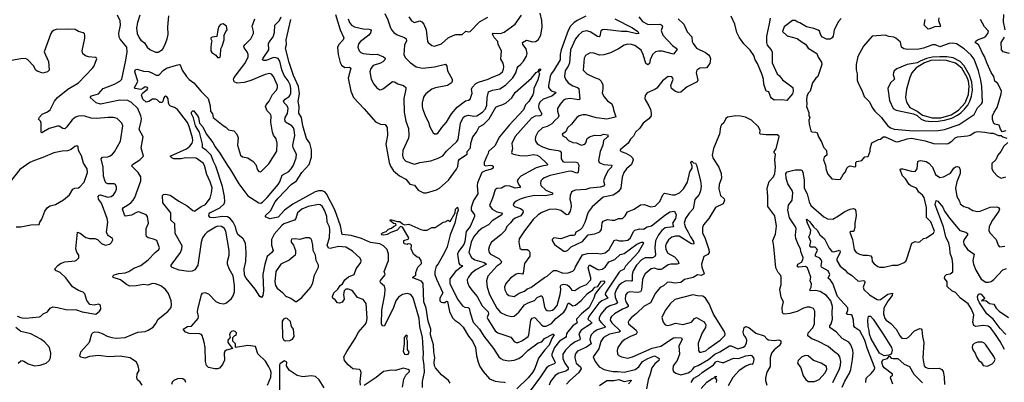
# Model space of a CAD drawing. Extents: x 1550320 to 1685906, y 509093 to 640511.
# Tile 385 of 532: x 1632993 to 1643748, y 599117 to 603074. Entities that reach past the tile are written whole.
import ezdxf

# ---------------------------------------------------------------- set-up
doc = ezdxf.new("R2010")
doc.units = 0

msp = doc.modelspace()

# ---------------------------------------------------------------- linework, layer by layer
at = {"layer": '0CON20XD'}
for points in [[(1636579, 603085), (1636595, 603045), (1636616, 603016), (1636651, 602995), (1636745, 602976), (1636811, 602971), (1636826, 602966), (1636833, 602955), (1636825, 602930), (1636806, 602905), (1636716, 602835), (1636695, 602809), (1636686, 602774), (1636702, 602735), (1636720, 602715), (1636743, 602705), (1636845, 602693), (1636897, 602697), (1636965, 602667), (1636986, 602655), (1636980, 602635), (1636960, 602615), (1636935, 602601), (1636854, 602575), (1636827, 602543), (1636816, 602505), (1636831, 602425), (1636860, 602370), (1636895, 602330), (1636925, 602310), (1636945, 602311), (1636965, 602322), (1637065, 602399), (1637085, 602397), (1637123, 602373), (1637185, 602355), (1637210, 602335), (1637211, 602315), (1637188, 602215), (1637193, 602065), (1637211, 601965), (1637241, 601885), (1637244, 601815), (1637238, 601782), (1637179, 601645), (1637173, 601595), (1637183, 601563), (1637211, 601531), (1637305, 601496), (1637365, 601514), (1637485, 601535), (1637565, 601562), (1637615, 601587), (1637655, 601639), (1637769, 601745), (1637783, 601765), (1637808, 601945), (1637837, 602005), (1637855, 602020), (1637895, 602031), (1637955, 602022), (1637985, 602025), (1638048, 602065), (1638079, 602101), (1638097, 602143), (1638100, 602225), (1638115, 602285), (1638157, 602305), (1638239, 602321), (1638299, 602361), (1638379, 602441), (1638412, 602495), (1638426, 602544), (1638436, 602565), (1638465, 602587), (1638497, 602623), (1638528, 602675), (1638536, 602704), (1638525, 602755), (1638488, 602805), (1638484, 602826), (1638528, 602852), (1638595, 602832), (1638626, 602835), (1638656, 602855), (1638686, 602904), (1638700, 602995), (1638695, 603065), (1638678, 603145)], [(1636982, 603142), (1637015, 603071), (1637040, 602995), (1637055, 602964), (1637079, 602935), (1637115, 602910), (1637195, 602880), (1637214, 602865), (1637217, 602845), (1637195, 602795), (1637190, 602695), (1637205, 602660), (1637257, 602607), (1637325, 602561), (1637394, 602544), (1637525, 602560), (1637645, 602588), (1637657, 602567), (1637666, 602515), (1637716, 602425), (1637718, 602405), (1637710, 602385), (1637665, 602356), (1637535, 602330), (1637496, 602315), (1637429, 602265), (1637415, 602248), (1637405, 602230), (1637389, 602165), (1637389, 602125), (1637397, 602095), (1637429, 602009), (1637457, 601955), (1637471, 601905), (1637509, 601839), (1637525, 601827), (1637545, 601829), (1637562, 601838), (1637603, 601897), (1637655, 601954), (1637708, 602045), (1637770, 602120), (1637862, 602188), (1637895, 602196), (1637912, 602208), (1637936, 602274), (1637929, 602315), (1637934, 602335), (1637975, 602379), (1638004, 602394), (1638109, 602425), (1638145, 602445), (1638230, 602475), (1638266, 602505), (1638278, 602535), (1638282, 602565), (1638275, 602598), (1638249, 602645), (1638254, 602735), (1638220, 602805), (1638214, 602835), (1638175, 602879), (1638156, 602915), (1638165, 602926), (1638245, 602922), (1638285, 602939), (1638406, 603025), (1638473, 603125)], [(1634000, 599605), (1634045, 599598), (1634145, 599606), (1634285, 599664), (1634365, 599672), (1634396, 599685), (1634451, 599719), (1634481, 599759), (1634507, 599805), (1634610, 599890), (1634646, 599935), (1634652, 599965), (1634648, 600005), (1634620, 600085), (1634583, 600133), (1634535, 600168), (1634475, 600191), (1634445, 600195), (1634393, 600177), (1634345, 600185), (1634265, 600170), (1634195, 600166), (1634158, 600185), (1634095, 600234), (1634012, 600262), (1634011, 600275), (1634025, 600291), (1634075, 600306), (1634145, 600312), (1634185, 600325), (1634239, 600361), (1634315, 600391), (1634396, 600455), (1634473, 600535), (1634511, 600565), (1634519, 600585), (1634492, 600665), (1634455, 600680), (1634395, 600692), (1634378, 600708), (1634373, 600735), (1634376, 600794), (1634398, 600855), (1634388, 600925), (1634376, 600945), (1634295, 600976), (1634275, 600972), (1634215, 600941), (1634149, 600929), (1634136, 600945), (1634116, 601005), (1634125, 601025), (1634171, 601049), (1634205, 601074), (1634233, 601105), (1634250, 601135), (1634317, 601317), (1634315, 601360), (1634288, 601408), (1634216, 601475), (1634226, 601495), (1634306, 601544), (1634344, 601585), (1634320, 601675), (1634343, 601795), (1634297, 601875), (1634321, 601965), (1634322, 601995), (1634316, 602025), (1634283, 602105), (1634215, 602171), (1634175, 602193), (1634087, 602197), (1633875, 602152), (1633828, 602168), (1633762, 602225), (1633778, 602242), (1633854, 602266), (1633906, 602325), (1634028, 602372), (1634088, 602405), (1634107, 602425), (1634153, 602633), (1634168, 602725), (1634164, 602774), (1634091, 602861), (1634079, 602885), (1634076, 602926), (1634094, 603015), (1634090, 603060), (1634061, 603125)], [(1634824, 599726), (1634869, 599731), (1634943, 599815), (1634946, 599835), (1634935, 599885), (1634937, 599915), (1634979, 600071), (1634989, 600091), (1635015, 600096), (1635055, 600081), (1635135, 600000), (1635175, 599980), (1635222, 599972), (1635252, 599985), (1635305, 600033), (1635325, 600060), (1635340, 600105), (1635340, 600175), (1635325, 600278), (1635281, 600355), (1635263, 600405), (1635264, 600436), (1635280, 600505), (1635281, 600555), (1635245, 600765), (1635225, 600798), (1635198, 600818), (1635155, 600820), (1635130, 600810), (1635040, 600755), (1635015, 600731), (1634991, 600695), (1634976, 600645), (1634937, 600395), (1634906, 600344), (1634875, 600329), (1634835, 600326), (1634735, 600341), (1634658, 600368), (1634644, 600384), (1634648, 600395), (1634748, 600535), (1634764, 600575), (1634767, 600605), (1634691, 600741), (1634686, 600845), (1634642, 600885), (1634645, 600965), (1634556, 601075), (1634554, 601155), (1634563, 601167), (1634585, 601170), (1634635, 601159), (1634732, 601092), (1634822, 601042), (1634885, 600991), (1634904, 600984), (1634976, 601034), (1635022, 601058), (1635072, 601125), (1635089, 601185), (1635095, 601238), (1635075, 601304), (1635036, 601386), (1635013, 601483), (1634998, 601508), (1634922, 601562), (1634805, 601568), (1634755, 601557), (1634675, 601557), (1634655, 601565), (1634638, 601585), (1634813, 601665), (1634853, 601695), (1634875, 601725), (1634883, 601757), (1634881, 601785), (1634845, 601909), (1634825, 601952), (1634715, 602094), (1634685, 602115), (1634641, 602131), (1634626, 602145), (1634617, 602165), (1634615, 602212), (1634605, 602230), (1634585, 602239), (1634575, 602234), (1634563, 602215), (1634555, 602180), (1634545, 602169), (1634525, 602171), (1634495, 602201), (1634475, 602207), (1634445, 602205), (1634405, 602183), (1634373, 602175), (1634339, 602205), (1634325, 602250), (1634335, 602274), (1634385, 602312), (1634392, 602325), (1634390, 602335), (1634365, 602341), (1634338, 602322), (1634315, 602314), (1634255, 602323), (1634245, 602333), (1634276, 602385), (1634282, 602405), (1634251, 602505), (1634258, 602532), (1634275, 602535), (1634345, 602512), (1634405, 602509), (1634445, 602491), (1634485, 602470), (1634512, 602468), (1634559, 602521), (1634595, 602544), (1634705, 602578), (1634735, 602584), (1634745, 602580), (1634768, 602525), (1634814, 602454), (1634845, 602420), (1634895, 602386), (1634975, 602289), (1635051, 602215), (1635072, 602135), (1635076, 602076), (1635099, 602045), (1635107, 602005), (1635215, 601919), (1635245, 601902), (1635272, 601872), (1635333, 601863), (1635366, 601825), (1635380, 601785), (1635372, 601705), (1635405, 601595), (1635425, 601579), (1635485, 601566), (1635544, 601525), (1635573, 601493), (1635591, 601435), (1635606, 601416), (1635625, 601413), (1635715, 601502), (1635801, 601639), (1635806, 601726), (1635796, 601775), (1635765, 601814), (1635755, 601845), (1635736, 601955), (1635738, 602025), (1635728, 602045), (1635695, 602081), (1635677, 602125), (1635685, 602144), (1635719, 602185), (1635755, 602256), (1635797, 602305), (1635808, 602335), (1635807, 602355), (1635765, 602455), (1635745, 602479), (1635725, 602486), (1635675, 602477), (1635518, 602412), (1635443, 602387), (1635370, 602380), (1635336, 602395), (1635328, 602425), (1635335, 602445), (1635451, 602595), (1635489, 602665), (1635489, 602695), (1635479, 602725), (1635446, 602766), (1635442, 602785), (1635454, 602805), (1635518, 602865), (1635546, 602925), (1635547, 602945), (1635532, 603005), (1635560, 603085)], [(1634306, 603124), (1634278, 603045), (1634269, 602985), (1634276, 602925), (1634296, 602876), (1634315, 602851), (1634355, 602820), (1634386, 602775), (1634415, 602750), (1634475, 602718)], [(1634475, 602718), (1634505, 602721), (1634552, 602748), (1634579, 602795), (1634604, 602866), (1634616, 602914), (1634612, 602995), (1634623, 603115)], [(1635175, 602660), (1635182, 602665), (1635186, 602684), (1635191, 602755), (1635206, 602785), (1635226, 602855), (1635227, 602905), (1635243, 602947), (1635258, 602965), (1635252, 603005), (1635215, 603028), (1635185, 603020), (1635169, 603001), (1635156, 602965), (1635145, 602890), (1635095, 602883), (1635082, 602875), (1635080, 602865), (1635092, 602845), (1635084, 602816), (1635080, 602765), (1635081, 602735), (1635090, 602715), (1635136, 602686), (1635155, 602662), (1635175, 602660)], [(1635262, 601482), (1635295, 601436), (1635385, 601283), (1635485, 601152), (1635605, 601074), (1635625, 601071), (1635645, 601083), (1635695, 601132), (1635816, 601275), (1635835, 601305), (1635861, 601379), (1635932, 601418), (1635959, 601445), (1635985, 601485), (1636014, 601565), (1636018, 601605), (1635980, 601675), (1635975, 601705), (1635998, 601812), (1635992, 601872), (1635982, 601895), (1635965, 601916), (1635895, 601954), (1635889, 601981), (1635893, 602005), (1635918, 602052), (1635927, 602105), (1635915, 602135), (1635882, 602165), (1635876, 602185), (1635892, 602205), (1635935, 602235), (1635955, 602264), (1635956, 602325), (1635947, 602365), (1635925, 602408), (1635881, 602465), (1635856, 602526), (1635835, 602620), (1635815, 602649), (1635795, 602659), (1635765, 602660), (1635685, 602630), (1635658, 602628), (1635646, 602636), (1635651, 602655), (1635714, 602745), (1635711, 602815), (1635727, 602845), (1635763, 602887), (1635775, 602935), (1635779, 603015), (1635832, 603065), (1635849, 603105)], [(1637391, 599059), (1637394, 599125), (1637413, 599227), (1637411, 599301), (1637401, 599375), (1637405, 599435), (1637394, 599605), (1637364, 599725), (1637355, 599815), (1637343, 599865), (1637289, 600039), (1637265, 600074), (1637225, 600087), (1637175, 600075), (1637129, 600045), (1637102, 600005), (1637075, 599934), (1636984, 599746), (1636975, 599734), (1636955, 599731), (1636946, 599755), (1636949, 599905), (1636981, 600075), (1636984, 600134), (1636976, 600165), (1636939, 600199), (1636931, 600215), (1636935, 600228), (1636981, 600285), (1636984, 600295), (1636974, 600325), (1637023, 600445), (1637023, 600515), (1637007, 600567), (1636967, 600607), (1636925, 600628), (1636825, 600641), (1636725, 600687), (1636615, 600719), (1636515, 600729), (1636496, 600825), (1636435, 600999), (1636345, 601174), (1636325, 601195), (1636295, 601206), (1636255, 601206), (1636221, 601195), (1635978, 601062), (1635886, 600994), (1635815, 600919), (1635725, 600902), (1635685, 600918), (1635674, 600934), (1635732, 600988), (1635785, 601085), (1635815, 601125), (1635959, 601275), (1636015, 601317), (1636075, 601405), (1636155, 601493), (1636180, 601575), (1636179, 601655), (1636162, 601725), (1636124, 601776), (1636084, 601916), (1636070, 602005), (1636042, 602055), (1636044, 602125), (1636035, 602185), (1636050, 602265), (1636038, 602345), (1635985, 602465), (1635937, 602607), (1635895, 602765), (1635906, 602804), (1635902, 602855), (1635955, 603075)], [(1636442, 603132), (1636495, 602965), (1636534, 602875), (1636525, 602854), (1636479, 602805), (1636465, 602772)], [(1637242, 603105), (1637272, 603062), (1637305, 603044), (1637365, 603060), (1637385, 603051), (1637407, 603027), (1637434, 602964), (1637447, 602837), (1637455, 602824), (1637495, 602794), (1637525, 602784), (1637599, 602811), (1637674, 602876), (1637727, 602903), (1637755, 602912), (1637825, 602914), (1637865, 602949), (1637895, 602940), (1637913, 602945), (1638015, 603049), (1638105, 603102)], [(1639175, 603111), (1639082, 603065), (1639045, 603040), (1639011, 603005), (1638985, 602956), (1638907, 602745), (1638895, 602695), (1638897, 602635), (1638823, 602515), (1638799, 602485), (1638787, 602455), (1638768, 602355), (1638770, 602335), (1638799, 602299), (1638844, 602284), (1638850, 602275), (1638805, 602238), (1638712, 602205), (1638675, 602175), (1638663, 602147), (1638661, 602125), (1638665, 602105), (1638695, 602045), (1638689, 602031), (1638675, 602025), (1638625, 602021), (1638585, 602001), (1638405, 601798), (1638368, 601722), (1638376, 601665), (1638363, 601625), (1638368, 601615), (1638388, 601605), (1638455, 601592), (1638525, 601589), (1638605, 601603), (1638645, 601597), (1638671, 601581), (1638752, 601505), (1638760, 601495), (1638756, 601485), (1638695, 601477), (1638635, 601458), (1638467, 601365), (1638436, 601335), (1638428, 601315), (1638445, 601272), (1638461, 601255), (1638463, 601245), (1638455, 601241), (1638405, 601236), (1638345, 601258), (1638315, 601260), (1638292, 601258), (1638255, 601234), (1638205, 601233), (1638185, 601216), (1638159, 601125), (1638126, 601045), (1638153, 601005), (1638205, 600976), (1638256, 600966), (1638262, 600955), (1638258, 600945), (1638155, 600879), (1638115, 600835), (1638045, 600800), (1638003, 600767), (1637952, 600708), (1637925, 600645), (1637900, 600535), (1637929, 600479), (1637964, 600455), (1638068, 600425), (1638092, 600405), (1637975, 600343), (1637925, 600304), (1637895, 600265), (1637882, 600235), (1637883, 600205), (1637902, 600162), (1637933, 600123), (1637988, 600055), (1638045, 599951), (1638109, 599885), (1638115, 599865), (1638100, 599825), (1638105, 599805), (1638185, 599679), (1638215, 599655), (1638358, 599608), (1638395, 599563), (1638415, 599551), (1638438, 599552), (1638485, 599572), (1638545, 599616), (1638555, 599635), (1638575, 599795), (1638592, 599818), (1638615, 599824), (1638625, 599821), (1638695, 599740), (1638715, 599730), (1638745, 599731), (1638802, 599758), (1638850, 599815), (1638935, 599881), (1638959, 599915), (1638974, 599956), (1638985, 599979), (1638995, 599980), (1639033, 599953), (1639065, 599959), (1639125, 600010), (1639194, 600086), (1639253, 600127), (1639275, 600154), (1639307, 600163), (1639345, 600222), (1639375, 600223), (1639385, 600205), (1639331, 600149), (1639278, 600082), (1639263, 600035), (1639212, 599935), (1639129, 599865), (1639076, 599805), (1639073, 599795), (1639081, 599765), (1639035, 599735), (1638978, 599665), (1638964, 599645), (1638963, 599615), (1638956, 599605), (1638889, 599565), (1638835, 599495), (1638805, 599425), (1638807, 599405), (1638839, 599345), (1638840, 599330), (1638832, 599318), (1638777, 599295), (1638748, 599275), (1638683, 599175), (1638567, 599025)], [(1639492, 603085), (1639687, 602987), (1639745, 602945), (1639756, 602924), (1639735, 602919), (1639627, 602947), (1639565, 602947), (1639385, 602966), (1639358, 602962), (1639339, 602951), (1639329, 602895), (1639323, 602887), (1639305, 602892), (1639225, 602943), (1639185, 602953), (1639135, 602942), (1639095, 602905), (1639063, 602865), (1639010, 602745), (1638998, 602602), (1638989, 602575), (1638952, 602515), (1638945, 602455), (1638953, 602425), (1638984, 602385), (1639035, 602351), (1639085, 602335), (1639099, 602325), (1639111, 602205), (1639102, 602198), (1639004, 602214), (1638954, 602205), (1638933, 602195), (1638895, 602154), (1638868, 602105), (1638867, 602075), (1638883, 602025), (1638875, 602005), (1638841, 601979), (1638805, 601939), (1638755, 601908), (1638705, 601893), (1638651, 601845), (1638628, 601795), (1638623, 601765), (1638628, 601748), (1638649, 601715), (1638703, 601685), (1638775, 601661), (1638876, 601646), (1638895, 601639), (1638906, 601625), (1638908, 601555), (1638925, 601525), (1638945, 601520), (1639055, 601524), (1639085, 601515), (1639099, 601485), (1639093, 601407), (1639079, 601401), (1639015, 601420), (1638985, 601419), (1638786, 601375), (1638722, 601348), (1638703, 601335), (1638686, 601314), (1638680, 601285), (1638685, 601265), (1638738, 601215), (1638808, 601185), (1638816, 601175), (1638810, 601165), (1638735, 601152), (1638615, 601154), (1638515, 601133), (1638460, 601115), (1638417, 601093), (1638394, 601075), (1638384, 601056), (1638386, 601045), (1638396, 601035), (1638462, 601012), (1638488, 600995), (1638492, 600975), (1638482, 600955), (1638465, 600934), (1638405, 600908), (1638379, 600891), (1638355, 600857), (1638313, 600817), (1638294, 600775), (1638249, 600725), (1638145, 600645), (1638123, 600607), (1638113, 600565), (1638119, 600535), (1638134, 600514), (1638227, 600467), (1638257, 600435), (1638248, 600415), (1638205, 600385), (1638108, 600275), (1638091, 600225), (1638098, 600155), (1638125, 600075), (1638205, 599925), (1638245, 599879), (1638305, 599849), (1638365, 599835), (1638395, 599840), (1638446, 599884), (1638505, 599961), (1638545, 599983), (1638615, 600008), (1638645, 600041), (1638685, 600060), (1638695, 600059), (1638708, 600035), (1638727, 599937), (1638740, 599910), (1638755, 599900), (1638775, 599897), (1638812, 599905), (1638839, 599925), (1638862, 599955), (1638895, 600075), (1638902, 600125), (1638900, 600165), (1638908, 600182), (1638935, 600189), (1638971, 600181), (1638990, 600165), (1639025, 600121), (1639055, 600118), (1639112, 600155), (1639185, 600186), (1639233, 600235), (1639233, 600257), (1639203, 600365), (1639212, 600395), (1639225, 600395), (1639294, 600354), (1639315, 600344), (1639355, 600353), (1639387, 600375), (1639427, 600433), (1639492, 600458), (1639550, 600510), (1639595, 600521), (1639735, 600625), (1639785, 600648), (1639804, 600645), (1639806, 600635), (1639748, 600535), (1639610, 600385), (1639593, 600347), (1639555, 600333), (1639540, 600320), (1639416, 600135), (1639393, 600095), (1639389, 600075), (1639416, 600034), (1639353, 600007), (1639318, 599982), (1639242, 599878), (1639211, 599835), (1639199, 599805), (1639234, 599775), (1639243, 599765), (1639240, 599760), (1639126, 599685), (1639102, 599645), (1639115, 599595), (1639111, 599579), (1639062, 599558), (1639005, 599519), (1638953, 599467), (1638927, 599425), (1638927, 599375), (1638947, 599325), (1638982, 599275), (1638982, 599255), (1638960, 599240), (1638882, 599218), (1638840, 599190), (1638791, 599125), (1638776, 599084)], [(1640184, 603085), (1640246, 603026), (1640285, 602943), (1640335, 602888), (1640339, 602835), (1640348, 602815), (1640386, 602765), (1640482, 602715), (1640515, 602690), (1640531, 602671), (1640537, 602647), (1640530, 602595), (1640495, 602548), (1640422, 602545), (1640388, 602525), (1640381, 602495), (1640399, 602415), (1640393, 602397), (1640285, 602343), (1640215, 602284), (1640190, 602280), (1640155, 602289), (1640113, 602323), (1640106, 602355), (1640129, 602425), (1640127, 602437), (1640115, 602450), (1640075, 602454), (1640015, 602406), (1639952, 602328), (1639929, 602311), (1639847, 602275), (1639823, 602245), (1639820, 602215), (1639827, 602195), (1639866, 602135), (1639883, 602093), (1639891, 602055), (1639889, 602025), (1639865, 601991), (1639802, 601945), (1639768, 601892), (1639719, 601845), (1639697, 601803), (1639665, 601772), (1639638, 601725), (1639550, 601655), (1639550, 601645), (1639562, 601635), (1639615, 601619), (1639665, 601587), (1639685, 601565), (1639692, 601545), (1639675, 601494), (1639622, 601448), (1639592, 601408), (1639572, 601355), (1639558, 601235), (1639532, 601198), (1639504, 601176), (1639475, 601160), (1639365, 601138), (1639245, 601033), (1639204, 600975), (1639165, 600860), (1639136, 600804), (1639115, 600780), (1639067, 600755), (1639057, 600723), (1639042, 600718), (1639005, 600719), (1638905, 600684), (1638828, 600692), (1638810, 600675), (1638810, 600665), (1638835, 600620), (1638935, 600549), (1638955, 600547), (1638975, 600557), (1639015, 600596), (1639139, 600655), (1639204, 600726), (1639276, 600736), (1639331, 600759), (1639348, 600785), (1639354, 600856), (1639365, 600875), (1639415, 600895), (1639465, 600885), (1639495, 600888), (1639535, 600903), (1639578, 600905), (1639607, 600935), (1639633, 600977), (1639705, 601005), (1639775, 601053), (1639815, 601056), (1639885, 601031), (1639935, 601040), (1639985, 601089), (1640016, 601164), (1640035, 601181), (1640125, 601163), (1640153, 601163), (1640201, 601185), (1640245, 601229), (1640288, 601302), (1640312, 601415), (1640337, 601455), (1640338, 601475), (1640323, 601515), (1640335, 601530), (1640353, 601513), (1640375, 601507), (1640384, 601486), (1640429, 601315), (1640435, 601256), (1640428, 601205), (1640415, 601166), (1640368, 601112), (1640349, 601011), (1640305, 600961), (1640265, 600903), (1640252, 600855), (1640265, 600805), (1640296, 600756), (1640319, 600705), (1640354, 600655), (1640355, 600627), (1640345, 600624), (1640325, 600631), (1640195, 600710), (1640155, 600713), (1640115, 600701), (1640079, 600671), (1640057, 600635), (1640048, 600605), (1640051, 600565), (1640073, 600525), (1640147, 600485), (1640181, 600445), (1640193, 600415), (1640175, 600407), (1640106, 600406), (1640075, 600399), (1640014, 600356), (1639995, 600348), (1639965, 600349), (1639925, 600361), (1639890, 600355), (1639825, 600299), (1639805, 600268), (1639795, 600238), (1639785, 600125), (1639775, 600106), (1639743, 600097), (1639655, 600105), (1639627, 600093), (1639611, 600069), (1639606, 600025), (1639615, 599995), (1639639, 599955), (1639638, 599945), (1639625, 599932), (1639578, 599915), (1639490, 599865), (1639456, 599835), (1639445, 599816), (1639443, 599795), (1639460, 599765), (1639557, 599675), (1639542, 599665), (1639435, 599644), (1639369, 599605), (1639339, 599561), (1639318, 599482), (1639257, 599395), (1639278, 599345), (1639324, 599284), (1639377, 599257), (1639420, 599245), (1639476, 599234), (1639525, 599235), (1639595, 599228), (1639715, 599255), (1639755, 599287), (1639795, 599344), (1639853, 599377), (1639925, 599404), (1639968, 599385), (1639979, 599375), (1639974, 599355), (1639930, 599320), (1639897, 599275), (1639881, 599205), (1639856, 599145), (1639838, 599045)], [(1639754, 603105), (1639796, 603055), (1639850, 603025), (1639875, 603021), (1639985, 603025), (1640008, 603015), (1640014, 602995), (1640000, 602955), (1640016, 602906), (1640123, 602793), (1640162, 602765), (1640173, 602747), (1640135, 602697), (1640011, 602731), (1639975, 602732), (1639936, 602724)], [(1641191, 603089), (1641181, 603029), (1641151, 602895), (1641149, 602825), (1641159, 602795), (1641200, 602745), (1641211, 602721), (1641212, 602605), (1641265, 602484), (1641292, 602462), (1641325, 602418), (1641436, 602335), (1641442, 602295), (1641434, 602265), (1641374, 602194), (1641319, 602201), (1641235, 602196), (1641205, 602216), (1641192, 602235), (1641176, 602285), (1641145, 602295), (1641122, 602372), (1641119, 602425), (1641104, 602474), (1641051, 602595), (1641026, 602635), (1641011, 602685), (1640971, 602741), (1640902, 602812), (1640850, 602885), (1640827, 602935), (1640805, 603024), (1640765, 603111)], [(1641965, 603087), (1641936, 603054), (1641891, 602965), (1641878, 602895), (1641869, 602875), (1641845, 602860), (1641805, 602862), (1641762, 602882), (1641744, 602904), (1641728, 602948), (1641715, 602960), (1641668, 602978), (1641586, 602996), (1641515, 603041), (1641485, 603050), (1641462, 603065), (1641435, 603064), (1641344, 602995), (1641324, 602945), (1641375, 602899), (1641485, 602868), (1641540, 602830), (1641575, 602807), (1641607, 602765), (1641701, 602705), (1641716, 602665), (1641750, 602610), (1641755, 602586), (1641712, 602455), (1641689, 602435), (1641652, 602385), (1641628, 602295), (1641605, 602271), (1641591, 602235), (1641587, 602195), (1641592, 602155), (1641588, 602125), (1641613, 602063), (1641613, 602025), (1641623, 602005), (1641613, 601977), (1641615, 601935), (1641635, 601862), (1641645, 601850), (1641685, 601848), (1641705, 601838), (1641719, 601795), (1641754, 601735), (1641773, 601683), (1641804, 601645), (1641808, 601595), (1641780, 601575), (1641771, 601545), (1641796, 601486), (1641802, 601435), (1641820, 601390), (1641865, 601337), (1641935, 601330), (1641958, 601335), (1641986, 601385), (1642014, 601415), (1642029, 601455), (1642045, 601473), (1642065, 601481), (1642115, 601470), (1642125, 601473), (1642127, 601515), (1642135, 601526), (1642192, 601538), (1642225, 601577), (1642259, 601581), (1642282, 601638), (1642282, 601665), (1642301, 601729), (1642375, 601768), (1642395, 601771), (1642425, 601796), (1642445, 601796), (1642565, 601742), (1642595, 601743), (1642685, 601775), (1642735, 601782), (1642885, 601753), (1642975, 601722), (1643115, 601719), (1643135, 601724), (1643175, 601748), (1643211, 601785), (1643235, 601795), (1643347, 601805), (1643375, 601814), (1643425, 601845), (1643455, 601854), (1643535, 601846), (1643596, 601834), (1643625, 601837), (1643685, 601810), (1643715, 601810), (1643730, 601795), (1643775, 601782)], [(1643031, 603095), (1643028, 603065), (1643052, 603005), (1643048, 602995), (1642995, 603001), (1642935, 602974), (1642915, 602970), (1642874, 603015), (1642884, 603075)], [(1643765, 601862), (1643725, 601850), (1643705, 601880), (1643693, 601923), (1643645, 601933), (1643635, 601943), (1643620, 601985), (1643620, 602025), (1643636, 602064), (1643669, 602115), (1643713, 602265), (1643716, 602295), (1643677, 602377), (1643645, 602405), (1643634, 602455), (1643605, 602499), (1643560, 602595), (1643533, 602673), (1643505, 602715), (1643481, 602775), (1643465, 602799), (1643430, 602825), (1643435, 602840), (1643455, 602856), (1643525, 602880), (1643546, 602894), (1643569, 602925), (1643575, 602950), (1643532, 602995), (1643486, 603075)], [(1643756, 602965), (1643738, 603052), (1643741, 603129)], [(1632967, 599837), (1633015, 599822), (1633055, 599817), (1633210, 599830), (1633225, 599838), (1633248, 599865), (1633295, 599887), (1633324, 599926), (1633355, 599940), (1633405, 599934), (1633495, 599911), (1633615, 599909), (1633677, 599887), (1633825, 599862), (1633865, 599892), (1633880, 599915), (1633875, 599960), (1633855, 599970), (1633805, 599958), (1633760, 599965), (1633725, 600010), (1633705, 600082), (1633685, 600100), (1633635, 600118), (1633568, 600158), (1633498, 600258), (1633435, 600316), (1633385, 600337), (1633377, 600355), (1633408, 600392), (1633438, 600415), (1633485, 600430), (1633599, 600441), (1633615, 600448), (1633637, 600475), (1633640, 600505), (1633617, 600537), (1633606, 600575), (1633624, 600756), (1633655, 600746), (1633715, 600698), (1633756, 600686), (1633815, 600686), (1633844, 600674), (1633885, 600632), (1633925, 600612), (1633976, 600624), (1633995, 600642), (1634009, 600671), (1634008, 600685), (1633964, 600714), (1633951, 600731), (1633942, 600755), (1633957, 600865), (1633950, 600905), (1633885, 601072), (1633853, 601115), (1633849, 601145), (1633862, 601158), (1633875, 601161), (1633955, 601139), (1633993, 601145), (1634018, 601162), (1634040, 601195), (1634051, 601225), (1634051, 601245), (1634040, 601275), (1634025, 601284), (1633955, 601282), (1633935, 601294), (1633927, 601307), (1633908, 601365), (1633905, 601465), (1633883, 601557), (1633896, 601574), (1633955, 601579), (1633982, 601588), (1634005, 601605), (1634028, 601632), (1634093, 601747), (1634119, 601915), (1634109, 601945), (1634056, 601996), (1634017, 602007), (1633960, 602005), (1633835, 601994), (1633775, 602001), (1633705, 602020), (1633665, 602026), (1633635, 602023), (1633601, 602009), (1633565, 601983), (1633505, 601902), (1633485, 601884), (1633465, 601886), (1633425, 601911), (1633405, 601912), (1633315, 601885), (1633235, 601838), (1633228, 601845), (1633229, 601945), (1633220, 601965), (1633197, 601987), (1633208, 602012), (1633237, 602043), (1633295, 602070), (1633325, 602091), (1633373, 602185), (1633404, 602225), (1633520, 602315), (1633634, 602386), (1633788, 602545), (1633802, 602565), (1633836, 602646), (1633833, 602655), (1633821, 602661), (1633745, 602669), (1633710, 602680), (1633682, 602702), (1633676, 602735), (1633706, 602874), (1633706, 602905), (1633700, 602920), (1633685, 602931), (1633634, 602944), (1633597, 602967), (1633525, 602971), (1633392, 602968), (1633369, 602961), (1633345, 602942), (1633333, 602925), (1633260, 602725), (1633308, 602618), (1633316, 602525), (1633298, 602505), (1633245, 602492), (1633185, 602512), (1633166, 602526), (1633146, 602566), (1633083, 602635), (1633055, 602649), (1633005, 602647), (1632905, 602629)], [(1642755, 601863), (1643025, 601865), (1643095, 601875), (1643255, 601930), (1643420, 602040), (1643455, 602114), (1643498, 602155), (1643510, 602175), (1643504, 602344), (1643493, 602415), (1643465, 602515), (1643418, 602645), (1643385, 602688), (1643309, 602755), (1643225, 602809), (1643185, 602818), (1643145, 602813), (1643045, 602778), (1642995, 602800), (1642965, 602798), (1642933, 602787), (1642865, 602762), (1642815, 602751), (1642695, 602750), (1642652, 602755), (1642624, 602775), (1642615, 602828), (1642564, 602874), (1642540, 602885), (1642485, 602891), (1642445, 602907), (1642305, 602893), (1642208, 602785), (1642149, 602671), (1642130, 602585), (1642128, 602528), (1642139, 602485), (1642142, 602415), (1642155, 602373), (1642191, 602305), (1642217, 602237), (1642275, 602178), (1642306, 602115), (1642333, 602075), (1642405, 602008), (1642422, 601985), (1642477, 601915), (1642505, 601895), (1642545, 601880), (1642755, 601863)], [(1643805, 602704), (1643734, 602725), (1643716, 602746), (1643715, 602825), (1643749, 602885)], [(1636465, 602772), (1636470, 602695), (1636495, 602606), (1636508, 602578), (1636543, 602553), (1636596, 602556), (1636610, 602545), (1636580, 602435), (1636609, 602295), (1636638, 602225), (1636755, 602101), (1636878, 601958), (1636934, 601934), (1636985, 601929), (1637008, 601898), (1637009, 601811), (1636992, 601715), (1637028, 601515), (1637044, 601475), (1637075, 601425), (1637141, 601371), (1637212, 601332), (1637255, 601278), (1637305, 601268), (1637346, 601215), (1637405, 601186), (1637435, 601186), (1637545, 601219), (1637578, 601235), (1637675, 601322), (1637765, 601444), (1637778, 601472), (1637787, 601535), (1637795, 601551), (1637882, 601605), (1637881, 601635), (1637916, 601675), (1637922, 601725), (1637942, 601795), (1637981, 601845), (1638012, 601905), (1638060, 601930), (1638119, 601991), (1638195, 602119), (1638215, 602132), (1638270, 602149), (1638305, 602167), (1638369, 602221), (1638405, 602279), (1638583, 602437), (1638635, 602498), (1638658, 602512), (1638665, 602532), (1638676, 602536), (1638686, 602525), (1638660, 602505), (1638669, 602485), (1638652, 602418), (1638609, 602325), (1638604, 602275), (1638596, 602255), (1638555, 602181), (1638518, 602145), (1638495, 602092), (1638342, 601928), (1638235, 601796), (1638184, 601696), (1638112, 601635), (1638111, 601615), (1638092, 601578), (1638066, 601515), (1638067, 601485), (1638085, 601479), (1638133, 601487), (1638154, 601484), (1638164, 601475), (1638165, 601455), (1638147, 601443), (1638078, 601425), (1638041, 601405), (1637995, 601295), (1637990, 601265), (1637998, 601175), (1637950, 601100), (1637923, 601025), (1637926, 600995), (1637959, 600945), (1637961, 600925), (1637915, 600816), (1637868, 600762), (1637855, 600655), (1637845, 600619), (1637785, 600545), (1637775, 600515), (1637788, 600418), (1637799, 600399), (1637825, 600392), (1637830, 600385), (1637753, 600325), (1637715, 600280), (1637692, 600245), (1637692, 600195), (1637775, 600024), (1637830, 599950), (1637855, 599938), (1637886, 599935), (1637902, 599925), (1637912, 599875), (1637945, 599775), (1638015, 599698), (1638061, 599621), (1638169, 599485), (1638228, 599395), (1638249, 599375), (1638275, 599361), (1638335, 599351), (1638395, 599360), (1638445, 599377), (1638485, 599405), (1638543, 599465), (1638655, 599547), (1638695, 599560), (1638724, 599596), (1638815, 599641), (1638825, 599644), (1638832, 599635), (1638806, 599594), (1638775, 599522), (1638729, 599471), (1638660, 599380), (1638621, 599269), (1638595, 599225), (1638545, 599165), (1638423, 599045)], [(1639936, 602724), (1639904, 602695), (1639878, 602635), (1639871, 602595), (1639855, 602583), (1639832, 602595), (1639803, 602695), (1639780, 602740), (1639712, 602792), (1639675, 602804), (1639635, 602807), (1639595, 602796), (1639532, 602755), (1639445, 602712), (1639375, 602689), (1639325, 602687), (1639265, 602709), (1639225, 602712), (1639174, 602685), (1639160, 602655), (1639149, 602525), (1639189, 602485), (1639272, 602442), (1639321, 602425), (1639345, 602405), (1639362, 602365), (1639363, 602315), (1639356, 602276), (1639372, 602235), (1639415, 602187), (1639460, 602155), (1639477, 602117), (1639480, 602089), (1639503, 602015), (1639484, 602006), (1639405, 601988), (1639295, 602003), (1639175, 602036), (1639143, 602037), (1639105, 602026), (1639078, 602005), (1639019, 601935), (1638975, 601894), (1638959, 601851), (1638919, 601825), (1638924, 601805), (1638957, 601787), (1638987, 601755), (1639035, 601735), (1639075, 601732), (1639125, 601704), (1639165, 601717), (1639175, 601729), (1639193, 601777), (1639225, 601799), (1639275, 601813), (1639335, 601811), (1639375, 601824), (1639415, 601819), (1639419, 601805), (1639412, 601795), (1639370, 601755), (1639362, 601705), (1639335, 601635), (1639316, 601536), (1639324, 601515), (1639337, 601507), (1639375, 601495), (1639460, 601485), (1639456, 601465), (1639417, 601423), (1639383, 601357), (1639371, 601315), (1639380, 601275), (1639372, 601258), (1639335, 601245), (1639222, 601235), (1639175, 601222), (1639065, 601212), (1639036, 601204), (1639019, 601191), (1639004, 601156), (1639002, 601115), (1639014, 601074), (1639016, 601035), (1639006, 600985), (1638985, 600949), (1638965, 600945), (1638905, 600992), (1638845, 601006), (1638775, 601003), (1638695, 600971), (1638655, 600944), (1638603, 600895), (1638505, 600769), (1638448, 600682), (1638445, 600645), (1638455, 600582), (1638475, 600567), (1638535, 600566), (1638554, 600555), (1638564, 600534), (1638566, 600495), (1638506, 600414), (1638491, 600309), (1638485, 600298), (1638444, 600304), (1638415, 600297), (1638355, 600255), (1638304, 600195), (1638289, 600155), (1638292, 600125), (1638315, 600082), (1638335, 600066), (1638395, 600054), (1638449, 600091), (1638505, 600112), (1638535, 600138), (1638575, 600150), (1638725, 600259), (1638755, 600274), (1638822, 600338), (1638855, 600337), (1638925, 600308), (1638985, 600313), (1639035, 600330), (1639052, 600348), (1639064, 600376), (1639142, 600508), (1639195, 600523), (1639295, 600525), (1639339, 600519), (1639389, 600531), (1639433, 600567), (1639485, 600665), (1639505, 600670), (1639545, 600661), (1639585, 600661), (1639635, 600669), (1639666, 600695), (1639699, 600761), (1639713, 600776), (1639765, 600792), (1639805, 600789), (1639845, 600814), (1639895, 600826), (1640035, 600939), (1640095, 600978), (1640145, 600984), (1640162, 600945), (1640156, 600904), (1640125, 600855), (1640135, 600815), (1640045, 600802), (1640006, 600775), (1639970, 600725), (1639939, 600661), (1639930, 600585), (1639939, 600509), (1639932, 600488), (1639905, 600476), (1639825, 600476), (1639785, 600454), (1639731, 600395), (1639695, 600335), (1639683, 600295), (1639683, 600225), (1639675, 600220), (1639625, 600225), (1639605, 600221), (1639565, 600199), (1639538, 600172), (1639511, 600135), (1639492, 600085), (1639498, 600045), (1639522, 599985), (1639508, 599975), (1639438, 599952), (1639395, 599925), (1639343, 599865), (1639324, 599825), (1639324, 599795), (1639347, 599765), (1639381, 599735), (1639388, 599725), (1639384, 599716), (1639302, 599688), (1639265, 599665), (1639236, 599635), (1639226, 599615), (1639222, 599585), (1639235, 599535), (1639185, 599499), (1639087, 599455), (1639059, 599425), (1639055, 599385), (1639070, 599325), (1639118, 599285), (1639127, 599265), (1639098, 599222), (1639003, 599137), (1638967, 599095)], [(1642955, 601962), (1643025, 601965), (1643095, 601976), (1643175, 602000), (1643237, 602033), (1643274, 602056), (1643312, 602098), (1643348, 602142), (1643370, 602185), (1643389, 602241), (1643401, 602305), (1643394, 602394), (1643369, 602469), (1643309, 602569), (1643267, 602617), (1643188, 602658), (1643119, 602669), (1643045, 602669), (1642965, 602664), (1642899, 602651), (1642827, 602623), (1642795, 602604), (1642685, 602585), (1642572, 602538), (1642545, 602515), (1642536, 602495), (1642534, 602475), (1642550, 602425), (1642504, 602386), (1642477, 602325), (1642492, 602192), (1642532, 602105), (1642566, 602086), (1642755, 602045), (1642795, 602027), (1642840, 601990), (1642885, 601969), (1642955, 601962)], [(1642958, 602002), (1643055, 602004), (1643166, 602035), (1643249, 602085), (1643319, 602165), (1643355, 602259), (1643363, 602347), (1643355, 602404), (1643342, 602445), (1643284, 602545), (1643215, 602600), (1643115, 602630), (1643045, 602633), (1642945, 602627), (1642877, 602605), (1642785, 602549), (1642736, 602495), (1642714, 602445), (1642678, 602315), (1642668, 602225), (1642678, 602175), (1642715, 602116), (1642796, 602076), (1642855, 602032), (1642958, 602002)], [(1636717, 599085), (1636710, 599125), (1636722, 599225), (1636717, 599247), (1636705, 599258), (1636632, 599265), (1636579, 599309), (1636540, 599355), (1636534, 599395), (1636566, 599454), (1636663, 599605), (1636689, 599661), (1636765, 599748), (1636781, 599775), (1636788, 599815), (1636776, 599976), (1636745, 600021), (1636681, 600041), (1636630, 600110), (1636613, 600123), (1636585, 600134), (1636555, 600133), (1636536, 600114), (1636529, 600075), (1636538, 600025), (1636515, 599993), (1636485, 599981), (1636465, 599983), (1636438, 600018), (1636415, 600035), (1636410, 600055), (1636425, 600095), (1636468, 600132), (1636494, 600175), (1636518, 600192), (1636545, 600235), (1636585, 600268), (1636645, 600295), (1636667, 600355), (1636719, 600425), (1636721, 600445), (1636710, 600470), (1636627, 600547), (1636555, 600592), (1636475, 600600), (1636385, 600576), (1636365, 600581), (1636352, 600615), (1636377, 600695), (1636381, 600781), (1636375, 600815), (1636353, 600865), (1636349, 600925), (1636323, 600995), (1636295, 601040), (1636275, 601054), (1636255, 601059), (1636145, 601037), (1636075, 601006), (1636028, 600965), (1636010, 600905), (1635995, 600887), (1635879, 600845), (1635855, 600828), (1635774, 600735), (1635744, 600675), (1635743, 600615), (1635763, 600555), (1635748, 600532), (1635695, 600488), (1635670, 600405), (1635647, 600295), (1635656, 600114), (1635650, 600065), (1635635, 600041), (1635615, 600054), (1635565, 600133), (1635466, 600255), (1635449, 600285), (1635445, 600355), (1635462, 600435), (1635468, 600535), (1635460, 600635), (1635435, 600684), (1635375, 600731), (1635360, 600765), (1635351, 600815), (1635323, 600865), (1635293, 600905), (1635264, 600924), (1635205, 600928), (1635115, 600910), (1635075, 600916), (1635059, 600935), (1635062, 600955), (1635071, 600965), (1635180, 601020), (1635226, 601064), (1635232, 601088), (1635231, 601145), (1635207, 601255), (1635135, 601475), (1635109, 601525), (1635083, 601595), (1635029, 601649), (1634989, 601675), (1634989, 601715), (1634958, 601845), (1634913, 601915), (1634893, 602003), (1634868, 602045), (1634869, 602065), (1634885, 602081), (1634895, 602078), (1634935, 602025), (1634945, 602005), (1634955, 601945), (1634995, 601904), (1635030, 601830), (1635103, 601733), (1635127, 601685), (1635178, 601618), (1635262, 601482)], [(1641876, 599115), (1641947, 599265), (1641959, 599305), (1641962, 599345), (1641951, 599395), (1641937, 599417), (1641898, 599445), (1641825, 599508), (1641712, 599565), (1641645, 599591), (1641601, 599625), (1641604, 599655), (1641655, 599711), (1641673, 599755), (1641677, 599895), (1641665, 599921), (1641625, 599937), (1641595, 599938), (1641555, 599926), (1641485, 599890), (1641405, 599869), (1641352, 599862), (1641335, 599864), (1641326, 599875), (1641323, 599935), (1641335, 599995), (1641312, 600042), (1641295, 600135), (1641309, 600185), (1641312, 600265), (1641305, 600283), (1641276, 600316), (1641253, 600365), (1641230, 600600), (1641220, 600665), (1641250, 600735), (1641258, 600822), (1641241, 600935), (1641163, 601035), (1641165, 601145), (1641156, 601235), (1641181, 601309), (1641225, 601358), (1641240, 601395), (1641248, 601465), (1641241, 601545), (1641248, 601608), (1641235, 601620), (1641234, 601634), (1641255, 601665), (1641289, 601799), (1641285, 601808), (1641265, 601817), (1641145, 601816), (1641082, 601825), (1641076, 601835), (1641081, 601865), (1641064, 601904), (1640985, 601976), (1640921, 602009), (1640865, 602022), (1640815, 602025), (1640725, 602009), (1640705, 601995), (1640685, 601950), (1640658, 601925), (1640646, 601904), (1640636, 601825), (1640572, 601668), (1640558, 601595), (1640568, 601558), (1640629, 601465), (1640656, 601396), (1640659, 601345), (1640633, 601275), (1640629, 601229), (1640646, 601155), (1640688, 601118), (1640693, 601105), (1640677, 601063), (1640594, 601025), (1640522, 600905), (1640463, 600835), (1640452, 600805), (1640450, 600745), (1640475, 600696), (1640522, 600565), (1640525, 600535), (1640508, 600512), (1640465, 600489), (1640439, 600405), (1640442, 600372), (1640470, 600305), (1640465, 600298), (1640435, 600282), (1640395, 600290), (1640348, 600262), (1640255, 600237), (1640215, 600206), (1640145, 600200), (1640095, 600211), (1640065, 600207), (1640025, 600171), (1639990, 600150), (1639939, 600091), (1639882, 599985), (1639813, 599947), (1639731, 599869), (1639674, 599825), (1639649, 599795), (1639640, 599775), (1639644, 599755), (1639727, 599685), (1639739, 599665), (1639725, 599642), (1639664, 599616), (1639601, 599585), (1639571, 599559), (1639527, 599495), (1639520, 599465), (1639524, 599425), (1639538, 599408), (1639565, 599395), (1639635, 599382), (1639685, 599395), (1639900, 599490), (1639995, 599513), (1640135, 599602), (1640155, 599606), (1640223, 599603), (1640230, 599585), (1640194, 599515), (1640200, 599425), (1640175, 599355), (1640130, 599295), (1640126, 599255), (1640136, 599235), (1640158, 599215), (1640215, 599197), (1640295, 599220), (1640325, 599238), (1640345, 599262), (1640365, 599286), (1640405, 599299), (1640515, 599365), (1640585, 599425), (1640642, 599448), (1640745, 599515), (1640765, 599515), (1640836, 599484), (1640895, 599499), (1640915, 599512), (1640931, 599545), (1640935, 599578), (1640926, 599605), (1640902, 599635), (1640895, 599665), (1640905, 599715), (1640925, 599726), (1640956, 599716), (1641035, 599654), (1641125, 599625), (1641153, 599593), (1641172, 599582), (1641235, 599573), (1641285, 599582), (1641305, 599570), (1641307, 599545), (1641289, 599515), (1641235, 599473), (1641206, 599434), (1641191, 599385), (1641191, 599289), (1641153, 599227), (1641138, 599165), (1641140, 599135), (1641155, 599085)], [(1633005, 600814), (1633115, 600834), (1633205, 600840), (1633212, 600865), (1633234, 600896), (1633268, 600985), (1633296, 601024), (1633325, 601041), (1633385, 601059), (1633472, 601108), (1633537, 601163), (1633575, 601226), (1633595, 601237), (1633635, 601240), (1633651, 601249), (1633698, 601302), (1633733, 601405), (1633729, 601445), (1633689, 601509), (1633669, 601589), (1633636, 601645), (1633630, 601685), (1633616, 601696), (1633595, 601690), (1633554, 601656), (1633516, 601644), (1633455, 601641), (1633365, 601622), (1633245, 601569), (1633153, 601537), (1633103, 601515), (1632995, 601439), (1632885, 601302)], [(1643786, 601735), (1643741, 601695), (1643711, 601635), (1643678, 601595), (1643654, 601546), (1643612, 601505), (1643613, 601445), (1643628, 601415), (1643672, 601365), (1643714, 601344), (1643765, 601359)], [(1641975, 599065), (1642005, 599130), (1642058, 599215), (1642072, 599255), (1642090, 599365), (1642096, 599435), (1642093, 599467), (1642072, 599525), (1642049, 599555), (1641976, 599596), (1641915, 599664), (1641842, 599715), (1641842, 599735), (1641855, 599755), (1641872, 599805), (1641866, 599875), (1641871, 599945), (1641852, 600005), (1641805, 600066), (1641735, 600108), (1641687, 600117), (1641626, 600116), (1641623, 600125), (1641637, 600155), (1641643, 600193), (1641626, 600225), (1641634, 600265), (1641597, 600365), (1641575, 600379), (1641505, 600373), (1641495, 600374), (1641484, 600384), (1641493, 600405), (1641532, 600428), (1641547, 600453), (1641552, 600475), (1641524, 600545), (1641523, 600575), (1641500, 600615), (1641472, 600685), (1641466, 600724), (1641473, 600795), (1641468, 600815), (1641403, 600913), (1641384, 600995), (1641390, 601050), (1641430, 601105), (1641438, 601185), (1641431, 601211), (1641384, 601284), (1641364, 601345), (1641363, 601395), (1641375, 601413), (1641464, 601436), (1641524, 601434), (1641538, 601428), (1641548, 601408), (1641563, 601325), (1641562, 601235), (1641595, 601175), (1641615, 601088), (1641636, 601045), (1641775, 600924), (1641815, 600900), (1641875, 600898), (1641935, 600933), (1642005, 600980), (1642064, 601006), (1642095, 601012), (1642118, 601005), (1642126, 600985), (1642128, 600935), (1642116, 600855), (1642116, 600805), (1642103, 600767), (1642095, 600762), (1642068, 600762), (1642062, 600755), (1642088, 600675), (1642106, 600565), (1642129, 600535), (1642165, 600516), (1642205, 600506), (1642255, 600506), (1642288, 600498), (1642299, 600479), (1642306, 600435), (1642325, 600409), (1642365, 600379), (1642385, 600374), (1642436, 600374), (1642525, 600394), (1642583, 600397), (1642655, 600423), (1642671, 600439), (1642683, 600465), (1642737, 600635), (1642775, 600654), (1642805, 600648), (1642825, 600651), (1642865, 600686), (1642897, 600695), (1642945, 600725), (1642976, 600745), (1642986, 600766), (1642945, 600868), (1642899, 600915), (1642898, 601025), (1642871, 601135), (1642855, 601160), (1642815, 601193), (1642789, 601235), (1642725, 601262), (1642710, 601275), (1642667, 601337), (1642635, 601370), (1642610, 601435), (1642613, 601445), (1642634, 601446), (1642735, 601420), (1642775, 601418), (1642795, 601447), (1642804, 601525), (1642816, 601534), (1642835, 601537), (1642895, 601526), (1642925, 601509), (1642965, 601465), (1642997, 601385), (1643045, 601353), (1643085, 601358), (1643159, 601401), (1643198, 601455), (1643215, 601469), (1643235, 601471), (1643254, 601465), (1643264, 601435), (1643266, 601395), (1643230, 601305), (1643213, 601235), (1643228, 601145), (1643258, 601095), (1643266, 601065), (1643305, 601034), (1643355, 601020), (1643405, 600992), (1643455, 600980), (1643485, 600984), (1643595, 601027), (1643665, 601031), (1643684, 601025), (1643694, 601005), (1643688, 600985), (1643618, 600885), (1643584, 600816), (1643579, 600775), (1643589, 600749), (1643658, 600675), (1643680, 600615), (1643695, 600597), (1643755, 600603)], [(1643749, 599475), (1643702, 599562), (1643645, 599651), (1643599, 599709), (1643571, 599731), (1643518, 599738), (1643436, 599726), (1643416, 599736), (1643403, 599775), (1643413, 599855), (1643390, 599915), (1643352, 599975), (1643268, 600035), (1643215, 600097), (1643176, 600116), (1643122, 600162), (1643124, 600215), (1643095, 600255), (1643098, 600275), (1643115, 600293), (1643155, 600300), (1643185, 600324), (1643185, 600408), (1643177, 600465), (1643157, 600527), (1643153, 600585), (1643140, 600635), (1643109, 600705), (1643083, 600815), (1642994, 601055), (1643005, 601100), (1643021, 601095), (1643075, 601029), (1643096, 600985), (1643149, 600909), (1643263, 600775), (1643328, 600755), (1643345, 600742), (1643344, 600725), (1643310, 600675), (1643303, 600655), (1643304, 600625), (1643347, 600565), (1643420, 600515), (1643404, 600446), (1643410, 600405), (1643435, 600339), (1643494, 600244), (1643545, 600211), (1643575, 600210), (1643605, 600218), (1643635, 600237), (1643732, 600345), (1643770, 600360)], [(1637696, 599106), (1637678, 599138), (1637600, 599200), (1637535, 599274), (1637524, 599295), (1637521, 599335), (1637529, 599385), (1637515, 599450), (1637511, 599525), (1637480, 599635), (1637482, 599695), (1637454, 599785), (1637432, 599925), (1637408, 599995), (1637400, 600195), (1637381, 600221), (1637288, 600258), (1637288, 600265), (1637318, 600285), (1637320, 600315), (1637343, 600375), (1637380, 600415), (1637379, 600445), (1637355, 600478), (1637333, 600483), (1637293, 600515), (1637268, 600575), (1637272, 600612), (1637260, 600625), (1637235, 600628), (1637225, 600622), (1637195, 600628), (1637188, 600635), (1637187, 600663), (1637235, 600680), (1637242, 600695), (1637175, 600809), (1637152, 600818), (1637115, 600776), (1637045, 600750), (1637005, 600731), (1636965, 600722), (1636948, 600725), (1636942, 600735), (1636955, 600747), (1636996, 600764), (1637022, 600788), (1637055, 600798), (1637075, 600818), (1637105, 600832), (1637100, 600845), (1637075, 600851), (1637048, 600875), (1637040, 600885), (1637042, 600895), (1637115, 600872), (1637145, 600872), (1637175, 600845), (1637195, 600836), (1637245, 600843), (1637376, 600786), (1637405, 600777), (1637445, 600778), (1637495, 600808), (1637532, 600808), (1637620, 600865), (1637642, 600868), (1637673, 600887), (1637695, 600870), (1637748, 600965), (1637754, 601006), (1637775, 601028), (1637782, 600995), (1637766, 600955), (1637744, 600855), (1637694, 600725), (1637661, 600595), (1637632, 600532), (1637562, 600408), (1637541, 600385), (1637527, 600325), (1637528, 600295), (1637545, 600242), (1637614, 600095), (1637582, 600035), (1637581, 600005), (1637595, 599991), (1637615, 599986), (1637635, 599989), (1637655, 600004), (1637665, 600000), (1637689, 599889), (1637720, 599820), (1637746, 599795), (1637790, 599765), (1637835, 599718), (1637895, 599621), (1637940, 599565), (1637971, 599495), (1637982, 599405), (1638001, 599335), (1638020, 599290), (1638054, 599234), (1638126, 599156), (1638185, 599130), (1638242, 599122), (1638285, 599120), (1638294, 599114)], [(1642234, 599116), (1642238, 599162), (1642295, 599212), (1642329, 599255), (1642333, 599275), (1642249, 599489), (1642225, 599578), (1642169, 599679), (1642115, 599715), (1642103, 599733), (1642102, 599795), (1642085, 599845), (1642074, 599854), (1642035, 599858), (1642024, 599865), (1642039, 599905), (1642039, 599929), (1641925, 600055), (1641875, 600195), (1641850, 600230), (1641824, 600255), (1641842, 600295), (1641825, 600334), (1641751, 600375), (1641747, 600387), (1641756, 600434), (1641748, 600455), (1641732, 600472), (1641685, 600495), (1641685, 600515), (1641706, 600555), (1641701, 600575), (1641680, 600590), (1641635, 600591), (1641622, 600605), (1641633, 600655), (1641614, 600705), (1641628, 600735), (1641635, 600775), (1641597, 600855), (1641587, 600893), (1641592, 600898), (1641625, 600868), (1641662, 600812), (1641705, 600776), (1641734, 600725), (1641783, 600683), (1641835, 600581), (1641855, 600554), (1641865, 600546), (1641885, 600542), (1641948, 600558), (1641953, 600545), (1641951, 600525), (1641919, 600465), (1641917, 600445), (1641953, 600385), (1642005, 600345), (1642031, 600315), (1642077, 600287), (1642148, 600225), (1642165, 600219), (1642205, 600228), (1642219, 600225), (1642223, 600205), (1642207, 600155), (1642215, 600128), (1642275, 600073), (1642360, 600020), (1642375, 600016), (1642395, 600022), (1642475, 600080), (1642525, 600089), (1642523, 600065), (1642475, 600002), (1642433, 599925), (1642428, 599865), (1642444, 599814), (1642459, 599795), (1642508, 599758), (1642565, 599695), (1642605, 599624), (1642628, 599598), (1642675, 599596), (1642700, 599610), (1642765, 599680), (1642825, 599704), (1642841, 599701), (1642848, 599688), (1642854, 599615), (1642870, 599550), (1642856, 599385), (1642871, 599295), (1642885, 599281), (1642925, 599267), (1643035, 599271), (1643067, 599257), (1643079, 599235), (1643092, 599175), (1643094, 599094)], [(1632955, 600814), (1633005, 600814)], [(1636015, 600000), (1636076, 600044), (1636174, 600155), (1636194, 600204), (1636214, 600285), (1636258, 600375), (1636257, 600395), (1636232, 600445), (1636223, 600503), (1636197, 600555), (1636196, 600615), (1636182, 600665), (1636175, 600679), (1636155, 600692), (1636115, 600693), (1636054, 600674), (1636005, 600683), (1635962, 600678), (1635957, 600665), (1635959, 600645), (1635982, 600612), (1636004, 600555), (1636007, 600525), (1636000, 600505), (1635935, 600451), (1635845, 600407), (1635792, 600325), (1635779, 600215), (1635786, 600175), (1635806, 600145), (1635865, 600098), (1635895, 600060), (1635908, 600052), (1635955, 600036), (1636005, 600000), (1636015, 600000)], [(1640435, 599444), (1640489, 599461), (1640519, 599491), (1640645, 599575), (1640695, 599628), (1640697, 599645), (1640688, 599675), (1640572, 599862), (1640525, 599973), (1640484, 600035), (1640455, 600056), (1640395, 600059), (1640345, 600070), (1640150, 600020), (1640098, 599972), (1640045, 599902), (1640008, 599825), (1640021, 599775), (1640045, 599744), (1640067, 599737), (1640105, 599744), (1640155, 599764), (1640235, 599749), (1640291, 599761), (1640331, 599775), (1640365, 599814), (1640385, 599824), (1640462, 599782), (1640480, 599760), (1640486, 599745), (1640484, 599715), (1640449, 599655), (1640405, 599545), (1640406, 599465), (1640417, 599447), (1640435, 599444)], [(1643765, 599640), (1643703, 599703), (1643625, 599805), (1643557, 599865), (1643476, 599985), (1643460, 600025), (1643456, 600056), (1643469, 600081), (1643485, 600084), (1643495, 600078), (1643530, 600035), (1643527, 600023), (1643498, 600005), (1643545, 600008), (1643587, 599977), (1643635, 599971), (1643658, 599925), (1643692, 599892), (1643795, 599824)], [(1635891, 599571), (1635945, 599574), (1635973, 599587), (1635990, 599615), (1635982, 599695), (1635961, 599725), (1635949, 599779), (1635914, 599814), (1635895, 599818), (1635874, 599806), (1635861, 599785), (1635864, 599605), (1635874, 599584), (1635891, 599571)], [(1642435, 599407), (1642385, 599434), (1642295, 599593), (1642275, 599641), (1642272, 599682), (1642259, 599725), (1642257, 599795), (1642265, 599838), (1642285, 599838), (1642315, 599807), (1642425, 599644), (1642515, 599495), (1642521, 599469), (1642515, 599435), (1642505, 599421), (1642485, 599412), (1642435, 599407)], [(1632977, 599325), (1633005, 599353), (1633016, 599356), (1633038, 599348), (1633087, 599317), (1633155, 599298), (1633215, 599303), (1633283, 599327), (1633314, 599355), (1633329, 599385), (1633332, 599435), (1633318, 599495), (1633265, 599559), (1633225, 599587), (1633115, 599645), (1633005, 599671), (1632952, 599715)], [(1635700, 599085), (1635736, 599174), (1635738, 599225), (1635732, 599248), (1635715, 599285), (1635676, 599346), (1635595, 599429), (1635569, 599509), (1635485, 599520), (1635350, 599495), (1635350, 599535), (1635320, 599565), (1635320, 599605), (1635342, 599628), (1635358, 599632), (1635360, 599655), (1635345, 599670), (1635325, 599678), (1635305, 599672), (1635292, 599658), (1635283, 599635), (1635290, 599605), (1635268, 599575), (1635268, 599555), (1635278, 599535), (1635318, 599485), (1635252, 599468), (1635233, 599457), (1635226, 599435), (1635231, 599359), (1635208, 599312), (1635175, 599272), (1635155, 599264), (1635125, 599263), (1635055, 599277), (1635035, 599302), (1635024, 599345), (1635020, 599495), (1635009, 599555), (1634986, 599626), (1634977, 599637), (1634955, 599646), (1634845, 599651), (1634803, 599665), (1634779, 599695), (1634824, 599726)], [(1634330, 599085), (1634309, 599119), (1634280, 599145), (1634274, 599164), (1634275, 599210), (1634298, 599245), (1634287, 599297), (1634268, 599335), (1634198, 599385), (1634092, 599402), (1633965, 599395), (1633855, 599409), (1633755, 599398), (1633705, 599382), (1633660, 599390), (1633651, 599401), (1633659, 599451), (1633756, 599555), (1633782, 599645), (1633795, 599662), (1633815, 599669), (1633853, 599665), (1633895, 599650), (1633950, 599620), (1634000, 599605)], [(1637215, 599419), (1637235, 599424), (1637245, 599435), (1637246, 599445), (1637229, 599475), (1637230, 599565), (1637220, 599595), (1637228, 599625), (1637215, 599630), (1637194, 599606), (1637193, 599535), (1637182, 599455), (1637195, 599423), (1637215, 599419)], [(1643565, 599293), (1643615, 599318), (1643635, 599335), (1643646, 599365), (1643635, 599398), (1643547, 599525), (1643525, 599546), (1643505, 599554), (1643456, 599556), (1643418, 599542), (1643399, 599521), (1643395, 599495), (1643407, 599465), (1643430, 599435), (1643445, 599395), (1643471, 599355), (1643495, 599335), (1643515, 599300), (1643565, 599293)], [(1640326, 599115), (1640355, 599162), (1640415, 599193), (1640446, 599224), (1640571, 599309), (1640595, 599339), (1640615, 599348), (1640665, 599332), (1640685, 599334), (1640790, 599380), (1640845, 599378), (1640925, 599405), (1640975, 599414), (1640988, 599408), (1641007, 599385), (1641010, 599365), (1641002, 599318), (1640995, 599312), (1640975, 599314), (1640925, 599292), (1640850, 599245), (1640781, 599169), (1640730, 599080)], [(1641675, 599124), (1641725, 599146), (1641788, 599215), (1641808, 599255), (1641805, 599290), (1641746, 599325), (1641664, 599354), (1641605, 599406), (1641575, 599408), (1641535, 599394), (1641496, 599355), (1641490, 599325), (1641524, 599275), (1641549, 599189), (1641579, 599149), (1641605, 599126), (1641675, 599124)], [(1642529, 599095), (1642504, 599166), (1642510, 599180), (1642527, 599195), (1642526, 599205), (1642436, 599275), (1642422, 599295), (1642411, 599335), (1642419, 599361), (1642470, 599375), (1642489, 599401), (1642495, 599402), (1642512, 599382), (1642534, 599375), (1642586, 599376), (1642655, 599314), (1642711, 599291), (1642759, 599205), (1642825, 599139), (1642855, 599110)], [(1636318, 599055), (1636264, 599145), (1636225, 599181), (1636175, 599187), (1636086, 599176), (1636025, 599192), (1635935, 599250), (1635908, 599295), (1635910, 599335), (1635885, 599350), (1635835, 599318), (1635830, 599305), (1635830, 599025)], [(1637175, 599065), (1637190, 599150), (1637212, 599195), (1637250, 599235), (1637250, 599245), (1637235, 599256), (1637185, 599270), (1637095, 599244), (1637055, 599250), (1636965, 599236), (1636885, 599168), (1636755, 599082)], [(1634809, 599115), (1634800, 599135), (1634775, 599156), (1634745, 599159), (1634715, 599153), (1634675, 599137), (1634660, 599120), (1634652, 599092)], [(1640435, 599050), (1640500, 599120), (1640555, 599160), (1640580, 599165), (1640585, 599180), (1640600, 599185), (1640600, 599175), (1640590, 599165), (1640603, 599143), (1640602, 599115)], [(1639325, 599082), (1639405, 599136), (1639482, 599138), (1639538, 599148), (1639595, 599126), (1639665, 599141), (1639676, 599135), (1639641, 599101)]]:
    msp.add_lwpolyline(points, dxfattribs=at)

doc.saveas('drawing.dxf')
